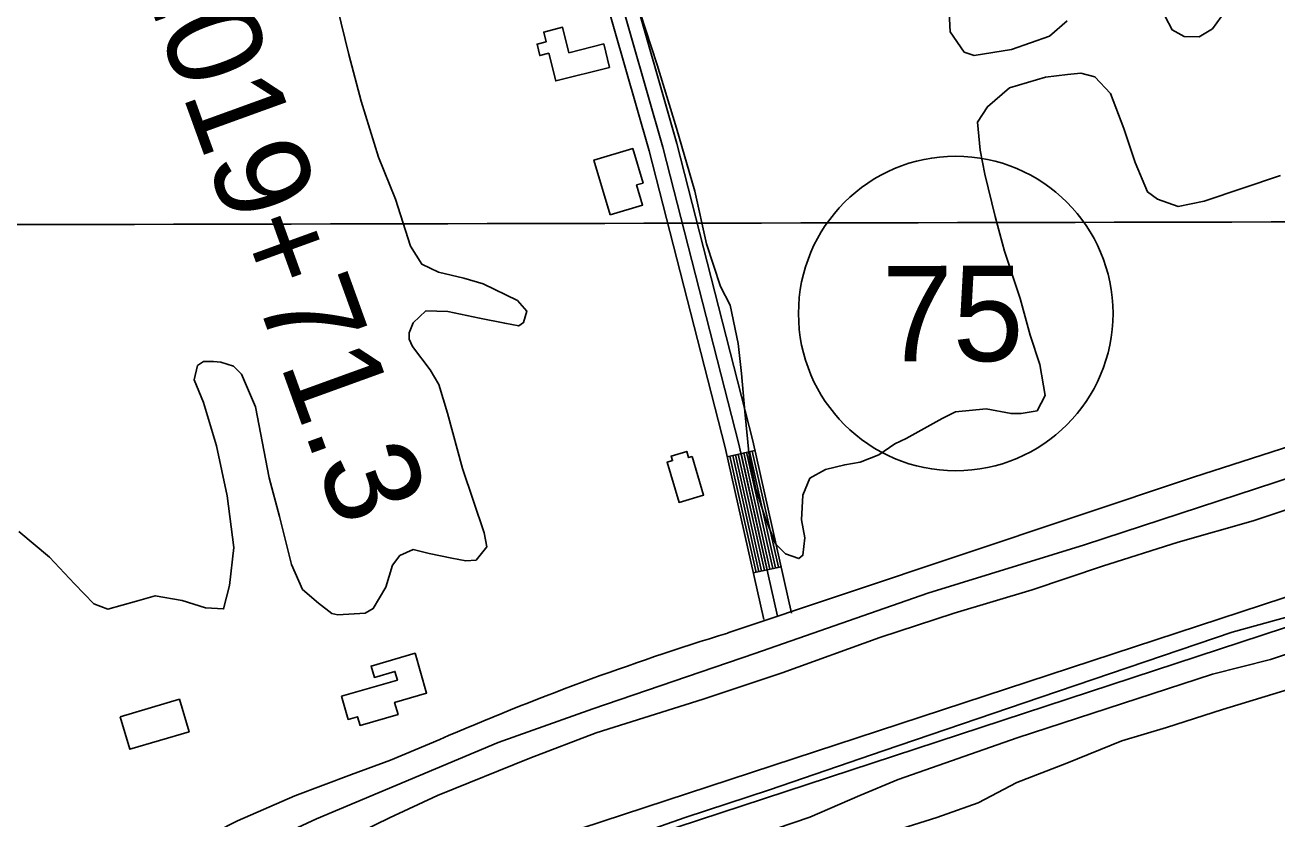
# Model space of a CAD drawing. Extents: x 3324104 to 3361979, y 612876 to 638273.
# Drawn here: x 3356307 to 3357621, y 623742 to 624575 of the extents above; entities that cross this region are included whole.
import ezdxf

# ---------------------------------------------------------------- set-up
doc = ezdxf.new("R2010")
doc.units = 0
for name, color, linetype in [('V-BLDG-OTLN', 7, 'Continuous'), ('V-FLOD-BASE', 7, 'Continuous'), ('V-GRID-MAJR', 7, 'Continuous'), ('V-LEVE-TOET', 7, 'Continuous'), ('V-ROAD-CNTR', 7, 'Continuous'), ('V-ROAD-IDEN', 7, 'Continuous'), ('V-SITE-VEGE', 7, 'Continuous'), ('V-SURV-IDEN', 7, 'Continuous'), ('V-SURV-LINE', 7, 'Continuous'), ('V-TOPO-SHOR', 7, 'Continuous')]:
    doc.layers.add(name, color=color, linetype=linetype)

msp = doc.modelspace()

# ---------------------------------------------------------------- linework, layer by layer
at = {"layer": 'V-BLDG-OTLN'}
for points in [[(3356920.7, 624530.8), (3356864.1, 624516.6), (3356856.9, 624545.6), (3356847.4, 624543.2), (3356844.5, 624555.2), (3356854.1, 624557.6), (3356851.6, 624567.8), (3356871.3, 624572.8), (3356877.9, 624546.2), (3356914.6, 624555.4)], [(3356921.2, 624376.2), (3356904.2, 624433.5), (3356945, 624445.6), (3356955.7, 624409.4), (3356949, 624407.4), (3356955.2, 624386.3)], [(3357007.2, 624122.6), (3357019.2, 624082.1), (3356993.5, 624074.4), (3356981, 624116.6), (3356986.8, 624118.3), (3356985.3, 624123.1), (3357001.6, 624128), (3357003.5, 624121.5)], [(3356639.4, 623871.2), (3356698.1, 623888.1), (3356695.5, 623897.1), (3356674, 623890.9), (3356670.5, 623902.8), (3356716.6, 623916.2), (3356728.7, 623874.4), (3356695, 623864.6), (3356698.7, 623852), (3356658.8, 623840.5), (3356656.2, 623849.6), (3356646.4, 623846.8)], [(3356407.2, 623849.5), (3356469.4, 623867.9), (3356479.4, 623833.9), (3356417.2, 623815.5)]]:
    msp.add_lwpolyline(points, close=True, dxfattribs=at)
at = {"layer": 'V-FLOD-BASE'}
msp.add_lwpolyline([(3356173.5, 623379.7), (3356229.9, 623406.3), (3356277.3, 623429.5), (3356338, 623455.5), (3356392.3, 623482.8), (3356454.3, 623510.2), (3356511.5, 623534.1), (3356575.6, 623566.4), (3356705.2, 623625.4), (3356777.7, 623659.1), (3356823.7, 623680.1), (3356862, 623694.9), (3356902.4, 623709.7), (3357000, 623744.1), (3357088.5, 623773), (3357207.7, 623813.8), (3357373, 623870.1), (3357573.7, 623938.3), (3357694.3, 623971.4)], dxfattribs=at)
at = {"layer": 'V-GRID-MAJR'}
msp.add_spline([(3328210, 624318.2), (3333474, 624325.5), (3338738.1, 624333.5), (3344002.2, 624342.3), (3349266.2, 624351.9), (3354530.3, 624362.2), (3359794.3, 624373.3)], degree=3, dxfattribs=at)
at = {"layer": 'V-LEVE-TOET'}
for points in [[(3357778, 624115.9), (3357596, 624055.3), (3357517.2, 624032.8), (3357437.8, 624007.5), (3357363.9, 623982.8), (3357282.3, 623958.2), (3357204.2, 623932.8), (3357101.8, 623895.6), (3357018.8, 623868.1), (3356906.6, 623832.9), (3356836.9, 623806.2), (3356740, 623766.9), (3356689.8, 623743.7), (3356643.8, 623721.2), (3356588.1, 623692.5), (3356469.6, 623644), (3356360.9, 623593.4), (3356290.5, 623561.1)], [(3355650.6, 623095.5), (3355891.7, 623207.8), (3356001.8, 623257), (3356090.3, 623291.4), (3356198.3, 623351.7), (3356228.3, 623365.1), (3356275.6, 623385.4), (3356383, 623436.7), (3356645, 623558.1), (3356736.3, 623599.6), (3356774.6, 623619.9), (3356829.6, 623642.4), (3356884, 623661.4), (3356937.7, 623679), (3356990.7, 623697.3), (3357047.1, 623716.3), (3357095.9, 623732.4), (3357130.8, 623744.4), (3357183.1, 623766.9), (3357223.5, 623783.7), (3357348.2, 623827.4), (3357553.2, 623894.2), (3357613.9, 623909.7), (3357662.7, 623925.9)]]:
    msp.add_lwpolyline(points, dxfattribs=at)
at = {"layer": 'V-ROAD-CNTR'}
for p, q in [((3357044, 624122.4), (3357073.2, 624129)), ((3357071.3, 624000.5), (3357100.6, 624007))]:
    msp.add_line(p, q, dxfattribs=at)
for points in [[(3357082.3, 623951.7), (3357041.8, 624132.1), (3356962.1, 624443.1), (3356863.6, 624787.3), (3356776.6, 625070.1)], [(3357096.9, 623955), (3357056.4, 624135.6), (3356976.6, 624447), (3356878, 624791.6), (3356791, 625074.5)], [(3357111.6, 623958.2), (3357071, 624139.1), (3356991.1, 624450.9), (3356892.4, 624795.9), (3356805.3, 625078.9)], [(3359791, 624815.2), (3359721.2, 624794.2), (3359118.5, 624598.3), (3358677.7, 624463), (3358086.3, 624278.8), (3357533.4, 624100.8), (3357044.6, 623937.5)], [(3357074.3, 624001.1), (3357046.9, 624123.1)], [(3357077.2, 624001.8), (3357049.8, 624123.7)], [(3357080.1, 624002.4), (3357052.7, 624124.4)], [(3357083, 624003.1), (3357055.7, 624125)], [(3357086, 624003.7), (3357058.6, 624125.7)], [(3357088.9, 624004.4), (3357061.5, 624126.4)], [(3357091.8, 624005.1), (3357064.4, 624127)], [(3357094.7, 624005.7), (3357067.4, 624127.7)], [(3357097.7, 624006.4), (3357070.3, 624128.3)], [(3356742.4, 623825.9), (3356690.7, 623804), (3356649.8, 623788.9), (3356590.5, 623766.5), (3356530.3, 623740.3), (3356461.5, 623705.5), (3356304.5, 623634.6), (3355924, 623459.5), (3355836.7, 623418.5), (3355590.6, 623304.1), (3355477.3, 623252.5), (3355389.3, 623206.3), (3355294.1, 623152.5), (3354553.5, 622760.8), (3353977.5, 622451.6), (3353914.1, 622415.5), (3353867.5, 622388.3), (3353813, 622356.5)]]:
    msp.add_lwpolyline(points, dxfattribs=at)
msp.add_arc((3357896.1, 621166.5), 2898.8, 107.082, 113.4525, dxfattribs=at)
at = {"layer": 'V-ROAD-IDEN'}
msp.add_circle((3357283.8, 624272.6), 165, dxfattribs=at)
msp.add_circle((3357283.8, 624272.6), 165, dxfattribs=at)
at = {"layer": 'V-SITE-VEGE'}
for p, q in [((3357563.7, 623857.4), (3357640.5, 623880.7)), ((3357505, 623838.4), (3357563.7, 623857.4)), ((3357458.1, 623824.2), (3357505, 623838.4)), ((3357400.2, 623801), (3357458.1, 623824.2)), ((3357347.8, 623780.6), (3357400.2, 623801)), ((3357307.2, 623759.5), (3357347.8, 623780.6)), ((3357263.9, 623744), (3357307.2, 623759.5)), ((3357215, 623728.4), (3357263.9, 623744))]:
    msp.add_line(p, q, dxfattribs=at)
for points in [[(3357276.5, 624595.4), (3357278, 624568.1), (3357292.7, 624546.6), (3357303.2, 624543.1), (3357342.2, 624549.5), (3357382, 624563.6), (3357400.8, 624579.7)], [(3356635.1, 624592.8), (3356647.2, 624544.4), (3356659.9, 624495.4), (3356678.3, 624436.5), (3356696, 624392.4), (3356711.6, 624343.3), (3356723.5, 624324.4), (3356741.1, 624316.1), (3356767.8, 624309.8), (3356788.1, 624303.6), (3356823.9, 624286.1), (3356833.8, 624274.9), (3356830.3, 624263), (3356825.4, 624259.5), (3356810.7, 624262.3), (3356784, 624267.8), (3356751, 624274.7), (3356727.9, 624275.4), (3356714.6, 624262.7), (3356710.4, 624252.2), (3356710.4, 624245.8), (3356714, 624238.1)], [(3357062.7, 624169.7), (3357059.1, 624209.7), (3357055.5, 624241.2), (3357047, 624281.2), (3357037.1, 624300.8), (3357022.2, 624345.6), (3357010.2, 624401), (3356991, 624466.9), (3356970.5, 624533.4), (3356952.8, 624588.1)], [(3357503.5, 624584), (3357510.8, 624570), (3357523.6, 624563.2), (3357539.2, 624562.9), (3357553.2, 624571.3), (3357562.4, 624583.8)], [(3357624.5, 624417.4), (3357544.6, 624390.6), (3357517.3, 624384.9), (3357495.5, 624392.5), (3357485, 624400.2), (3357472.2, 624431), (3357460.2, 624466.8), (3357446.1, 624503.2), (3357429.9, 624520.7), (3357415.2, 624524.8), (3357401.1, 624523.4), (3357378, 624520.5), (3357340.2, 624509.2), (3357317.1, 624489.5), (3357306.6, 624473.3), (3357309.5, 624443.9), (3357314.5, 624418.7), (3357325.1, 624374.5), (3357335, 624338.1), (3357351.3, 624288.3), (3357361.9, 624249.8), (3357371.9, 624219), (3357377.6, 624186.7), (3357369.2, 624170.6), (3357352.4, 624167.7), (3357341.8, 624167.7), (3357315.9, 624172.5), (3357283.6, 624169.6), (3357269.6, 624162.6), (3357231.8, 624141.4), (3357219.9, 624135.8), (3357203.1, 624124.5), (3357183.5, 624116.7), (3357167.4, 624113.9), (3357147, 624108.9), (3357130.9, 624099.8), (3357123.3, 624082.2), (3357121.9, 624056.2), (3357125.5, 624037.3), (3357123.4, 624019.1), (3357119.2, 624015.6), (3357105.2, 624020.4), (3357094.7, 624030.9), (3357084.1, 624057.5), (3357074.2, 624088.4), (3357067, 624123.4), (3357062.7, 624169.7)], [(3356714, 624238.1), (3356732.3, 624213.6), (3356741.4, 624198.2), (3356750.6, 624168.1), (3356766.2, 624109.9), (3356788.9, 624042.7), (3356791.7, 624028), (3356780.5, 624013.9), (3356770, 624013.2), (3356755.3, 624015.9), (3356731.4, 624020.8), (3356714.6, 624024.9), (3356700.6, 624018.6), (3356692.9, 624008.8), (3356685.9, 623985.6), (3356672.7, 623963.1), (3356664.3, 623958.2), (3356635.5, 623956.7), (3356629.2, 623958.1), (3356615.1, 623968.6), (3356598.3, 623983.2), (3356587, 624009.2), (3356574.2, 624059.6), (3356563.6, 624100.3), (3356549.3, 624174.6), (3356534.5, 624208.9), (3356526.1, 624217.3), (3356512.7, 624221.4), (3356505, 624222.1), (3356494.5, 624222.1), (3356488.2, 624217.9), (3356484.7, 624203.1), (3356494.6, 624179.3), (3356508.1, 624133.8), (3356519.4, 624081.2), (3356526.6, 624027.2), (3356521.8, 623987.2), (3356515.6, 623962.7), (3356496.6, 623964), (3356472.1, 623971.7), (3356444, 623976.5), (3356424.4, 623970.8), (3356394.2, 623962.3), (3356379.5, 623967.9), (3356359.1, 623988.9), (3356333.1, 624016.9), (3356300.7, 624044.1)]]:
    msp.add_lwpolyline(points, dxfattribs=at)
at = {"layer": 'V-SURV-LINE'}
for points in [[(3356845.6, 623717.6), (3358074.5, 624120.7)], [(3358083.8, 624092.2), (3356855, 623689.1)]]:
    msp.add_lwpolyline(points, dxfattribs=at)
at = {"layer": 'V-TOPO-SHOR'}
msp.add_lwpolyline([(3355996.4, 623451.8), (3356155, 623531.3), (3356400.8, 623643.9), (3356613.2, 623742.4), (3356803.9, 623822.7), (3356903.1, 623858), (3357072.9, 623915.8), (3357254.5, 623979.2), (3357418.8, 624030.1), (3357740.2, 624135.2), (3357945.6, 624198.7), (3358188.8, 624279.8), (3358327.1, 624320.8), (3358476.7, 624368), (3358599.7, 624405.5), (3358803.7, 624468.3), (3359039.2, 624541), (3359236.3, 624603.1), (3359396.3, 624653.2), (3359557, 624703.3), (3359692.6, 624749.1), (3359793.4, 624782.9)], dxfattribs=at)

# ---------------------------------------------------------------- texts
at = {"layer": 'V-ROAD-IDEN'}
msp.add_text('75', height=100, rotation=0.1, dxfattribs=at).set_placement((3357206.3, 624222.5))
at = {"layer": 'V-SURV-IDEN'}
msp.add_text('2019+71.3', height=100, rotation=289.9078, dxfattribs=at).set_placement((3356421.4, 624642.7))

doc.saveas('drawing.dxf')
